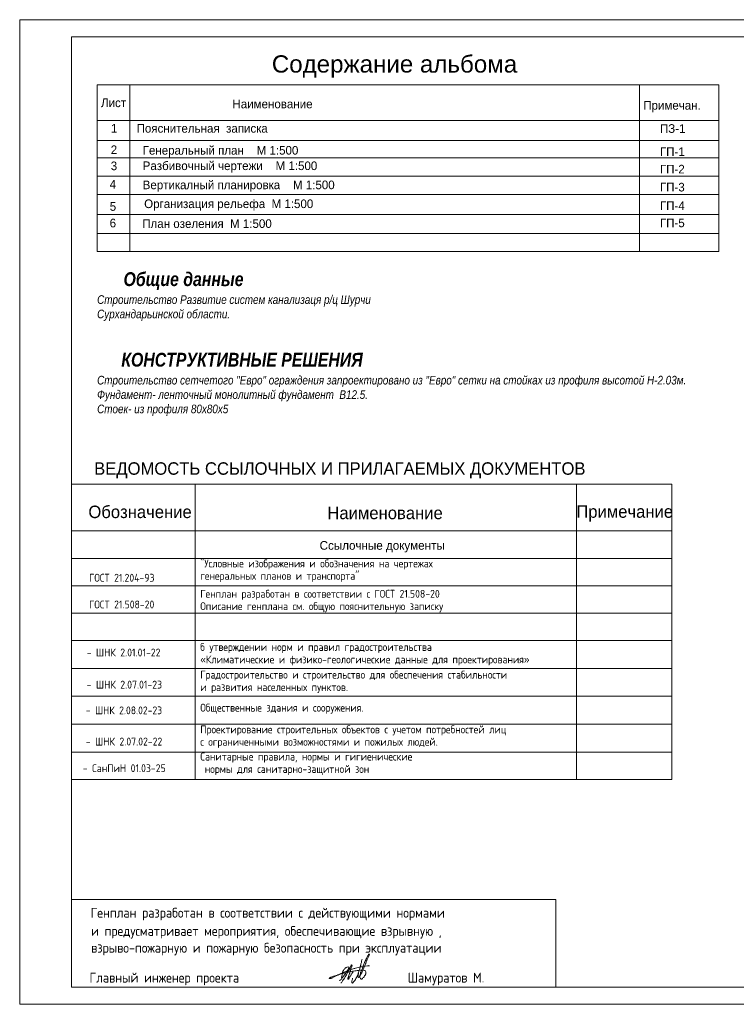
# Model space of a CAD drawing. Header units: millimetres. Extents: x 918404 to 1362154, y 4120617 to 4364104.
# Tile 646 of 649: x 1310870 to 1331627, y 4335586 to 4364104. Entities that reach past the tile are written whole.
import ezdxf

# ---------------------------------------------------------------- set-up
doc = ezdxf.new("R2010")
doc.units = ezdxf.units.MM
doc.header["$MEASUREMENT"] = 0
for name, color, linetype, lineweight in [('0_Ном._пера__170', 5, 'Continuous', 18), ('0_Ном._пера__5', 5, 'Continuous', 18), ('0_Ном._пера__7', 7, 'Continuous', 18), ('Text blocks_Ном._пера__1_Ном._пера__7', 7, 'Continuous', 18), ('text_Ном._пера__7', 7, 'Continuous', 18)]:
    doc.layers.add(name, color=color, linetype=linetype, lineweight=lineweight)
doc.layers.add('SHTAMP_Ном._пера__250', color=7, linetype='Continuous', lineweight=18, true_color=0x494949)
doc.styles.add('СГЕНЕРИР_СТИЛЬ_1', font='arial.ttf')
doc.styles.add('СГЕНЕРИР_СТИЛЬ_10', font='isocp.shx')
doc.styles.add('СГЕНЕРИР_СТИЛЬ_6', font='txt')
doc.styles.add('СГЕНЕРИР_СТИЛЬ_7', font='txt')
doc.styles.add('СГЕНЕРИР_СТИЛЬ_8', font='isocp.shx')
doc.styles.add('СГЕНЕРИР_СТИЛЬ_9', font='txt')

msp = doc.modelspace()

# ---------------------------------------------------------------- linework, layer by layer
at = {"layer": '0_Ном._пера__170', "linetype": 'Continuous'}
msp.add_line((1320869.7, 4336830.3), (1320938.6, 4336862.9), dxfattribs=at)
at = {"layer": '0_Ном._пера__5', "linetype": 'Continuous'}
for points, knots in [([(1320210.2, 4336473.9), (1320221.9, 4336473.9), (1320232.9, 4336478.8), (1320244, 4336482.7), (1320256.7, 4336487.2), (1320269.8, 4336490.4), (1320283, 4336493.5), (1320298.9, 4336497.2), (1320315, 4336500.9), (1320330.6, 4336505.8), (1320344.5, 4336510.1), (1320358.1, 4336515.3), (1320372.4, 4336518.1), (1320385.3, 4336520.5), (1320398.6, 4336520.8), (1320411.6, 4336522.7), (1320421.7, 4336524.2), (1320431.6, 4336526.6), (1320441.6, 4336528.9), (1320451.5, 4336531.2), (1320461.5, 4336533.4), (1320471.5, 4336535.6), (1320493.6, 4336540.4), (1320515.8, 4336545), (1320538.1, 4336548.5), (1320562.4, 4336552.2), (1320586.8, 4336554.6), (1320611.2, 4336557.9), (1320633.9, 4336560.9), (1320656.6, 4336564.7), (1320679.3, 4336567.7), (1320698.5, 4336570.2), (1320717.8, 4336572.2), (1320737.2, 4336572.3), (1320753.9, 4336572.4), (1320770.6, 4336571.1), (1320787.4, 4336570.8), (1320802.5, 4336570.5), (1320817.7, 4336571.1), (1320832.8, 4336570.3), (1320842.5, 4336569.7), (1320852.2, 4336568.6), (1320861.2, 4336565.1), (1320868.7, 4336562.2), (1320875.6, 4336557.8), (1320881.4, 4336552.2), (1320887.7, 4336546.1), (1320892.6, 4336538.7), (1320895.8, 4336530.5), (1320901.2, 4336517), (1320901.4, 4336502.1), (1320899.4, 4336487.6), (1320897.9, 4336476.2), (1320894.9, 4336465), (1320890.1, 4336454.6), (1320885.8, 4336444.9), (1320880, 4336436), (1320874.1, 4336427.2), (1320870, 4336421.2), (1320865.9, 4336415.2), (1320861.7, 4336409.2), (1320850.9, 4336393.4), (1320840.2, 4336377.5), (1320827.6, 4336363), (1320818.6, 4336352.6), (1320808.6, 4336343.1), (1320798.7, 4336333.6), (1320792.3, 4336327.5), (1320785.7, 4336321.3), (1320777.5, 4336318.1), (1320772, 4336316), (1320766.1, 4336315.4), (1320760.4, 4336316.6), (1320744.9, 4336319.7), (1320735.8, 4336334.4), (1320730.5, 4336349.6), (1320725.8, 4336363), (1320723.9, 4336377.2), (1320723.8, 4336391.4), (1320723.6, 4336420), (1320730.6, 4336448.1), (1320738.3, 4336475.7), (1320740.7, 4336484.5), (1320743.3, 4336493.3), (1320746, 4336502), (1320749.8, 4336513.9), (1320753.9, 4336525.6), (1320758.4, 4336537.1), (1320766.8, 4336558.4), (1320776.5, 4336579.1), (1320786.3, 4336599.7), (1320792.2, 4336612.1), (1320798.1, 4336624.4), (1320802.3, 4336637.4), (1320805.5, 4336647), (1320807.6, 4336657), (1320810.1, 4336666.8), (1320815.4, 4336687.8), (1320822.4, 4336708.3), (1320830.3, 4336728.4), (1320839.6, 4336752.2), (1320850.1, 4336775.4), (1320861.3, 4336798.3), (1320870.7, 4336817.6), (1320880.5, 4336836.7), (1320888.7, 4336856.6), (1320896.2, 4336874.9), (1320902.3, 4336893.7), (1320910.9, 4336911.5), (1320918.7, 4336927.6), (1320928.5, 4336942.7), (1320937.2, 4336958.4), (1320943.7, 4336970.1), (1320949.8, 4336982), (1320956.4, 4336993.6), (1320962.5, 4337004.4), (1320968.9, 4337015.1), (1320975.6, 4337025.6), (1320979.4, 4337031.5), (1320983.5, 4337037.4), (1320989.9, 4337040), (1321004.4, 4337045.9), (1321002.9, 4337024.1), (1320996.1, 4337004.9), (1320990.6, 4336989.5), (1320981.7, 4336975.6), (1320973.9, 4336961.1), (1320966.4, 4336947.1), (1320960, 4336932.5), (1320953.2, 4336918.1), (1320941.9, 4336894), (1320929.5, 4336870.3), (1320920.2, 4336845.3), (1320911, 4336820.6), (1320904.9, 4336794.9), (1320894.3, 4336770.8), (1320889.8, 4336760.6), (1320884.5, 4336750.7), (1320879.9, 4336740.4), (1320875.1, 4336729.8), (1320871.1, 4336718.8), (1320866.9, 4336707.9), (1320847.8, 4336658.2), (1320824, 4336610.5), (1320804.5, 4336560.9), (1320796.3, 4336540), (1320788.9, 4336518.8), (1320778.8, 4336498.7), (1320770.1, 4336481.3), (1320759.6, 4336465), (1320749.1, 4336448.7), (1320743.9, 4336440.7), (1320738.8, 4336432.6), (1320733.5, 4336424.7), (1320727.3, 4336415.5), (1320720.9, 4336406.4), (1320715.1, 4336396.9), (1320710, 4336388.8), (1320705.5, 4336380.3), (1320698.6, 4336373.7), (1320693.6, 4336369), (1320687.5, 4336365.4), (1320680.6, 4336365.2), (1320661.6, 4336364.4), (1320669.1, 4336389.9), (1320673.4, 4336412.1), (1320679.6, 4336444.1), (1320680.7, 4336476.8), (1320686.8, 4336508.7), (1320689.3, 4336522.1), (1320692.8, 4336535.3), (1320696.9, 4336548.2), (1320702.1, 4336564.1), (1320708.3, 4336579.6), (1320712.8, 4336595.7), (1320716.2, 4336608), (1320718.5, 4336620.5), (1320721.4, 4336633), (1320725.8, 4336651.6), (1320731.4, 4336669.9), (1320737, 4336688.2), (1320740.5, 4336699.5), (1320743.9, 4336710.8), (1320746.6, 4336722.3), (1320749.5, 4336734.7), (1320751.4, 4336747.3), (1320754.8, 4336759.6), (1320758.4, 4336772.7), (1320763.5, 4336785.3), (1320767.6, 4336798.2), (1320771.2, 4336809.9), (1320774, 4336821.8), (1320774.8, 4336834), (1320776.8, 4336861.2), (1320769.4, 4336893.2), (1320789.8, 4336893.2)], [0, 0, 0, 0, 1, 1, 1, 2, 2, 2, 3, 3, 3, 4, 4, 4, 5, 5, 5, 6, 6, 6, 7, 7, 7, 8, 8, 8, 9, 9, 9, 10, 10, 10, 11, 11, 11, 12, 12, 12, 13, 13, 13, 14, 14, 14, 15, 15, 15, 16, 16, 16, 17, 17, 17, 18, 18, 18, 19, 19, 19, 20, 20, 20, 21, 21, 21, 22, 22, 22, 23, 23, 23, 24, 24, 24, 25, 25, 25, 26, 26, 26, 27, 27, 27, 28, 28, 28, 29, 29, 29, 30, 30, 30, 31, 31, 31, 32, 32, 32, 33, 33, 33, 34, 34, 34, 35, 35, 35, 36, 36, 36, 37, 37, 37, 38, 38, 38, 39, 39, 39, 40, 40, 40, 41, 41, 41, 42, 42, 42, 43, 43, 43, 44, 44, 44, 45, 45, 45, 46, 46, 46, 47, 47, 47, 48, 48, 48, 49, 49, 49, 50, 50, 50, 51, 51, 51, 52, 52, 52, 53, 53, 53, 54, 54, 54, 55, 55, 55, 56, 56, 56, 57, 57, 57, 58, 58, 58, 59, 59, 59, 60, 60, 60, 61, 61, 61, 62, 62, 62, 63, 63, 63, 64, 64, 64, 65, 65, 65, 65]), ([(1320985.6, 4336704.7), (1321021.6, 4336704.7), (1320984.9, 4336705.1), (1320878.4, 4336692.6), (1320854.3, 4336689.7), (1320830.2, 4336686.6), (1320806.3, 4336682.2), (1320761.2, 4336674), (1320717.1, 4336661.2), (1320673, 4336648.7), (1320647.3, 4336641.5), (1320621.4, 4336634.3), (1320595.3, 4336628.4), (1320582.5, 4336625.5), (1320569.6, 4336622.9), (1320556.9, 4336619.8), (1320516.4, 4336610.2), (1320477.2, 4336596), (1320437.9, 4336582.2), (1320396.3, 4336567.6), (1320354.5, 4336553.1), (1320313.7, 4336536.3), (1320276.1, 4336520.7), (1320239.3, 4336503.1), (1320201.7, 4336487.3), (1320179.8, 4336478.1), (1320157.6, 4336469.5), (1320135.5, 4336460.5), (1320119.1, 4336453.8), (1320102.8, 4336447), (1320086.7, 4336439.5), (1320075.9, 4336434.4), (1320065.1, 4336429.1), (1320054.7, 4336423.2), (1320030.6, 4336409.7), (1320008, 4336393.6), (1319982.9, 4336382.1), (1319967.7, 4336375.1), (1319951.6, 4336369.9), (1319937.4, 4336361.1), (1319929, 4336355.8), (1319921.3, 4336349.3), (1319912.6, 4336344.3), (1319900.4, 4336337.4), (1319886.8, 4336333.7), (1319872.9, 4336331.9), (1319866.4, 4336331.1), (1319859.9, 4336330.6), (1319853.4, 4336329.7), (1319847.4, 4336328.9), (1319841.2, 4336327.9), (1319836.1, 4336331), (1319826, 4336337.1), (1319836.6, 4336349.5), (1319849.4, 4336355.3), (1319854.6, 4336357.6), (1319860.3, 4336358.9), (1319865.7, 4336360.7), (1319872.3, 4336362.8), (1319878.6, 4336365.7), (1319884.8, 4336368.6), (1319904.5, 4336377.8), (1319923.9, 4336387.6), (1319944.6, 4336394), (1319952.4, 4336396.5), (1319960.4, 4336398.4), (1319968.3, 4336400.7), (1319977.3, 4336403.4), (1319986.3, 4336406.5), (1319995.5, 4336408.6), (1320003, 4336410.3), (1320010.7, 4336411.2), (1320018.3, 4336412.9), (1320028.6, 4336415.2), (1320043, 4336419.9), (1320048.9, 4336419.9)], [0, 0, 0, 0, 1, 1, 1, 2, 2, 2, 3, 3, 3, 4, 4, 4, 5, 5, 5, 6, 6, 6, 7, 7, 7, 8, 8, 8, 9, 9, 9, 10, 10, 10, 11, 11, 11, 12, 12, 12, 13, 13, 13, 14, 14, 14, 15, 15, 15, 16, 16, 16, 17, 17, 17, 18, 18, 18, 19, 19, 19, 20, 20, 20, 21, 21, 21, 22, 22, 22, 23, 23, 23, 24, 24, 24, 25, 25, 25, 25]), ([(1320124.8, 4336273), (1320172.6, 4336273), (1320196.4, 4336330.1), (1320225.9, 4336374.1), (1320244.6, 4336402), (1320267.3, 4336427), (1320288.7, 4336453), (1320316.8, 4336487.2), (1320343.3, 4336522.6), (1320366.6, 4336560.3), (1320378.3, 4336579.2), (1320388.8, 4336598.8), (1320396.9, 4336619.5), (1320400.4, 4336628.5), (1320403.6, 4336637.7), (1320403.8, 4336647.3), (1320404, 4336653.2), (1320402.7, 4336659), (1320399.2, 4336663.6), (1320389.8, 4336675.8), (1320371.7, 4336670.7), (1320356.3, 4336666), (1320346, 4336662.8), (1320335.7, 4336659.3), (1320326.5, 4336653.7), (1320319.2, 4336649.2), (1320312.6, 4336643.6), (1320306.4, 4336637.7), (1320296.5, 4336628.2), (1320287.4, 4336617.9), (1320278, 4336607.9), (1320266.3, 4336595.5), (1320253.9, 4336583.7), (1320244.6, 4336569.4), (1320233.3, 4336552.3), (1320226.8, 4336532.6), (1320220.3, 4336513.1), (1320217.8, 4336505.6), (1320215.4, 4336498), (1320213.5, 4336490.3), (1320209.9, 4336475.6), (1320208.1, 4336460.5), (1320207, 4336445.4), (1320206.6, 4336439), (1320206.4, 4336432.6), (1320205.7, 4336426.2), (1320201.7, 4336389.3), (1320180.9, 4336352.1), (1320205.7, 4336352.1)], [0, 0, 0, 0, 1, 1, 1, 2, 2, 2, 3, 3, 3, 4, 4, 4, 5, 5, 5, 6, 6, 6, 7, 7, 7, 8, 8, 8, 9, 9, 9, 10, 10, 10, 11, 11, 11, 12, 12, 12, 13, 13, 13, 14, 14, 14, 15, 15, 15, 16, 16, 16, 16]), ([(1320172.1, 4336203.3), (1320185.7, 4336203.3), (1320194.6, 4336217.5), (1320202.4, 4336230.1), (1320209.6, 4336241.9), (1320216.8, 4336253.6), (1320223.9, 4336265.4), (1320233.9, 4336281.9), (1320243.8, 4336298.5), (1320253.9, 4336314.9), (1320267.1, 4336336.4), (1320280.7, 4336357.6), (1320294.2, 4336378.9), (1320307, 4336399.3), (1320319.7, 4336419.9), (1320331.9, 4336440.6), (1320339.8, 4336454), (1320347.5, 4336467.5), (1320354.5, 4336481.3), (1320363, 4336498.2), (1320370.4, 4336515.7), (1320379.1, 4336532.5), (1320388.3, 4336550.4), (1320398.9, 4336567.4), (1320408.5, 4336585), (1320419.2, 4336604.3), (1320428.7, 4336624.2), (1320438.5, 4336644), (1320443.8, 4336654.7), (1320449.1, 4336665.3), (1320455.2, 4336675.4), (1320460.1, 4336683.6), (1320465.5, 4336691.5), (1320468.9, 4336700.4), (1320472.7, 4336710.2), (1320474.5, 4336721.7), (1320484.1, 4336724.9), (1320496.7, 4336729.2), (1320498.1, 4336710.7), (1320493.9, 4336695), (1320491.9, 4336687.4), (1320488.6, 4336680.2), (1320485.6, 4336673), (1320480.5, 4336660.6), (1320476.4, 4336647.9), (1320472.4, 4336635.2), (1320465.3, 4336613.2), (1320458.1, 4336591.3), (1320452.2, 4336568.9), (1320446, 4336545.4), (1320441.2, 4336521.6), (1320433.1, 4336498.7), (1320430.3, 4336490.8), (1320427, 4336483.1), (1320424.2, 4336475.2), (1320417.2, 4336455.6), (1320412.6, 4336435.3), (1320405.6, 4336415.7), (1320402.8, 4336408.2), (1320399.7, 4336400.8), (1320397.2, 4336393.2), (1320393.3, 4336381.3), (1320390.8, 4336369.1), (1320386.2, 4336357.5), (1320384, 4336352), (1320381.3, 4336346.7), (1320379.1, 4336341.1), (1320376, 4336332.8), (1320374.4, 4336323.8), (1320378, 4336315.8), (1320385.5, 4336298.9), (1320400.5, 4336320.2), (1320411.8, 4336341.8), (1320418, 4336353.4), (1320423.3, 4336365.4), (1320430, 4336376.6), (1320437.8, 4336389.5), (1320447.3, 4336401.2), (1320455.8, 4336413.7), (1320461.8, 4336422.6), (1320467.3, 4336431.9), (1320473.1, 4336441.1), (1320480.2, 4336452.3), (1320487.9, 4336463.3), (1320494, 4336475.1), (1320505.3, 4336496.8), (1320514.2, 4336526.8), (1320529.5, 4336526.8)], [0, 0, 0, 0, 1, 1, 1, 2, 2, 2, 3, 3, 3, 4, 4, 4, 5, 5, 5, 6, 6, 6, 7, 7, 7, 8, 8, 8, 9, 9, 9, 10, 10, 10, 11, 11, 11, 12, 12, 12, 13, 13, 13, 14, 14, 14, 15, 15, 15, 16, 16, 16, 17, 17, 17, 18, 18, 18, 19, 19, 19, 20, 20, 20, 21, 21, 21, 22, 22, 22, 23, 23, 23, 24, 24, 24, 25, 25, 25, 26, 26, 26, 27, 27, 27, 28, 28, 28, 29, 29, 29, 29]), ([(1320506.5, 4336339.2), (1320525.9, 4336339.2), (1320505.8, 4336312.4), (1320495.6, 4336281.7), (1320491, 4336267.9), (1320488.5, 4336253.5), (1320487.3, 4336238.9), (1320486.8, 4336233.1), (1320486.5, 4336227.3), (1320487.3, 4336221.5), (1320488.2, 4336215.7), (1320490.4, 4336210.1), (1320494.4, 4336205.8), (1320509.6, 4336189.5), (1320527.4, 4336214.2), (1320542.8, 4336235.1), (1320553.2, 4336249.3), (1320563.7, 4336263.5), (1320573.7, 4336278), (1320587, 4336297.1), (1320599.9, 4336316.6), (1320610.2, 4336337.4), (1320617.8, 4336352.8), (1320623.8, 4336368.8), (1320631.4, 4336384.1), (1320639.6, 4336400.5), (1320649.6, 4336415.9), (1320657, 4336432.7), (1320662.5, 4336445.1), (1320666.4, 4336458), (1320669.5, 4336471.2), (1320672.2, 4336482.4), (1320674.6, 4336495.7), (1320684.2, 4336495.7)], [0, 0, 0, 0, 1, 1, 1, 2, 2, 2, 3, 3, 3, 4, 4, 4, 5, 5, 5, 6, 6, 6, 7, 7, 7, 8, 8, 8, 9, 9, 9, 10, 10, 10, 11, 11, 11, 11])]:
    msp.add_open_spline(points, degree=3, knots=knots, dxfattribs=at)
msp.add_open_spline([(1320049, 4336419.8), (1320105.7, 4336419.8), (1320153.5, 4336473.9), (1320210.2, 4336473.9)], degree=3, dxfattribs=at)
at = {"layer": '0_Ном._пера__7', "linetype": 'Continuous'}
for p, q in [((1310869.6, 4364103.5), (1310869.6, 4335585.5)), ((1351130.6, 4364103.5), (1310869.6, 4364103.5)), ((1312369.6, 4363603.5), (1312369.6, 4336085.5)), ((1350630.6, 4363603.5), (1312369.6, 4363603.5)), ((1313112.3, 4362213), (1313112.3, 4357391.8)), ((1313112.3, 4362213), (1331122.4, 4362213)), ((1314062.2, 4357391.8), (1314062.2, 4362213)), ((1328827.2, 4357391.8), (1328827.2, 4362213)), ((1331122.4, 4357391.8), (1331122.4, 4362213)), ((1313109.7, 4361185.3), (1331122.4, 4361185.3)), ((1313126.7, 4360604), (1331122.4, 4360604)), ((1313109.7, 4360100), (1331122.4, 4360100)), ((1313109.7, 4359570.2), (1331122.4, 4359570.2)), ((1313109.7, 4359040.5), (1331122.4, 4359040.5)), ((1313109.7, 4358461.1), (1331122.4, 4358461.1)), ((1313109.7, 4357908.7), (1331122.4, 4357908.7)), ((1313109.7, 4357391.8), (1331122.4, 4357391.8)), ((1312369.6, 4338625.9), (1326399.8, 4338625.9)), ((1326399.8, 4338625.9), (1326399.8, 4336085.5)), ((1312369.6, 4336085.5), (1350630.6, 4336085.5)), ((1310869.6, 4335585.5), (1351130.6, 4335585.5))]:
    msp.add_line(p, q, dxfattribs=at)
at = {"layer": 'SHTAMP_Ном._пера__250', "linetype": 'Continuous'}
for p, q in [((1312369.6, 4350646.8), (1329755.8, 4350646.8)), ((1315950.2, 4350646.8), (1315950.2, 4342094.3)), ((1327001.7, 4350646.8), (1327001.7, 4342094.3)), ((1329755.8, 4350646.8), (1329755.8, 4349296.8)), ((1312369.6, 4349296.8), (1329755.8, 4349296.8)), ((1329755.8, 4349296.8), (1329755.8, 4342094.3)), ((1312369.6, 4348502.2), (1329755.8, 4348502.2)), ((1312369.6, 4347707.7), (1329755.8, 4347707.7)), ((1312369.6, 4346913.2), (1329755.8, 4346913.2)), ((1312369.6, 4346118.7), (1329755.8, 4346118.7)), ((1312369.6, 4345306.9), (1329755.8, 4345306.9)), ((1312369.6, 4344512.4), (1329755.8, 4344512.4)), ((1312369.6, 4343700.6), (1329755.8, 4343700.6)), ((1312369.6, 4342888.8), (1329755.8, 4342888.8)), ((1312369.6, 4342094.3), (1329755.8, 4342094.3))]:
    msp.add_line(p, q, dxfattribs=at)

# ---------------------------------------------------------------- texts
at = {"layer": '0_Ном._пера__7', "linetype": 'Continuous', "insert": (1318172.2, 4362420.9), "char_height": 500, "attachment_point": 7, "style": 'СГЕНЕРИР_СТИЛЬ_1'}
msp.add_mtext('{Содержание альбома}', dxfattribs=at)
at = {"layer": 'Text blocks_Ном._пера__1_Ном._пера__7', "linetype": 'Continuous'}
for s, insert, char_height, attachment_point, style in [('{Лист}', (1313224.3, 4361821.5), 250, 1, 'СГЕНЕРИР_СТИЛЬ_7'), ('{Наименование }', (1317031.8, 4361787.8), 250, 1, 'СГЕНЕРИР_СТИЛЬ_7'), ('{Примечан.}', (1328930.6, 4361748.3), 250, 1, 'СГЕНЕРИР_СТИЛЬ_7'), ('{1      Пояснительная  записка }', (1313512.8, 4361081.7), 250, 1, 'СГЕНЕРИР_СТИЛЬ_7'), ('{ПЗ-1}', (1329413.7, 4361076.3), 250, 1, 'СГЕНЕРИР_СТИЛЬ_7'), ('{2}', (1313507, 4360461.3), 250, 1, 'СГЕНЕРИР_СТИЛЬ_7'), ('{Генеральный план    М 1:500}', (1314432.1, 4360445.7), 250, 1, 'СГЕНЕРИР_СТИЛЬ_7'), ('{ГП-1}', (1329414.3, 4360403.3), 250, 1, 'СГЕНЕРИР_СТИЛЬ_7'), ('{3}', (1313507, 4359994.7), 250, 1, 'СГЕНЕРИР_СТИЛЬ_7'), ('{Разбивочный чертежи    М 1:500}', (1314432.1, 4359997.9), 250, 1, 'СГЕНЕРИР_СТИЛЬ_7'), ('{ГП-2}', (1329414.3, 4359899.3), 250, 1, 'СГЕНЕРИР_СТИЛЬ_7'), ('{4}', (1313475.9, 4359461.8), 250, 1, 'СГЕНЕРИР_СТИЛЬ_7'), ('{Вертикалный планировка    М 1:500}', (1314432.1, 4359443.8), 250, 1, 'СГЕНЕРИР_СТИЛЬ_7'), ('{ГП-3}', (1329414.3, 4359378.6), 250, 1, 'СГЕНЕРИР_СТИЛЬ_7'), ('{5}', (1313477.6, 4358818.6), 250, 1, 'СГЕНЕРИР_СТИЛЬ_7'), ('{      Организация рельефа  М 1:500}', (1313917.9, 4358896.9), 250, 1, 'СГЕНЕРИР_СТИЛЬ_7'), ('{ГП-4}', (1329414.3, 4358839.9), 250, 1, 'СГЕНЕРИР_СТИЛЬ_7'), ('{6}', (1313475.9, 4358339.2), 250, 1, 'СГЕНЕРИР_СТИЛЬ_7'), ('{План озеления  М 1:500}', (1314419.9, 4358322), 250, 1, 'СГЕНЕРИР_СТИЛЬ_7'), ('{ГП-5}', (1329414.3, 4358343.4), 250, 1, 'СГЕНЕРИР_СТИЛЬ_7'), ('{ВЕДОМОСТЬ ССЫЛОЧНЫХ И ПРИЛАГАЕМЫХ ДОКУМЕНТОВ}', (1320142.1, 4351283.9), 360, 2, 'СГЕНЕРИР_СТИЛЬ_9'), ('{Обозначение}', (1312859.6, 4350028.7), 360, 1, 'СГЕНЕРИР_СТИЛЬ_9'), ('{Наименование}', (1321453, 4349996.8), 360, 2, 'СГЕНЕРИР_СТИЛЬ_9'), ('{Примечание}', (1328393.4, 4350037.3), 360, 2, 'СГЕНЕРИР_СТИЛЬ_9'), ('{Ссылочные документы}', (1321369.6, 4349003.3), 252, 2, 'СГЕНЕРИР_СТИЛЬ_9')]:
    msp.add_mtext(s, dxfattribs=dict(at, insert=insert, char_height=char_height, attachment_point=attachment_point, style=style))
at = {"layer": 'Text blocks_Ном._пера__1_Ном._пера__7', "linetype": 'Continuous', "insert": (1313112.3, 4356788.6), "char_height": 400, "width": 18709.361, "attachment_point": 1, "style": 'СГЕНЕРИР_СТИЛЬ_6'}
msp.add_mtext('\\A1;{\\fArial Narrow Кириллический|b1|i1|c0|p34;      Общие данные\\P\\fArial Narrow Кириллический|b0|i1|c0|p34;\\H0.625000x;Строительство Развитие систем канализаця р/ц Шурчи\\PСурхандарьинской области.\\P\\P                                                                   ^I         \\P    \\fArial Narrow Кириллический|b1|i1|c0|p34;\\H1.600000x;   КОНСТРУКТИВНЫЕ РЕШЕНИЯ\\fArial Narrow Кириллический|b0|i1|c0|p34;\\H0.625000x;^I\\PСтроительство сетчетого "Евро" ограждения запроектировано из "Евро" сетки на стойках из профиля высотой Н-2.03м.\\PФундамент- ленточный монолитный фундамент  В12.5.\\PСтоек- из профиля 80х80х5 \\P\\P}', dxfattribs=at)
at = {"layer": 'text_Ном._пера__7', "linetype": 'Continuous', "char_height": 227.812, "attachment_point": 7, "line_spacing_factor": 0.945656, "style": 'СГЕНЕРИР_СТИЛЬ_10'}
for s, insert in [('{"Условные изображения и обозначения на чертежах \\Pгенеральных планов и транспорта"}', (1316100.4, 4347819.1)), ('{Генплан разработан в соответствии с ГОСТ 21.508-20\\PОписание генплана см. общую пояснительную записку}', (1316100.4, 4346940.5)), ('{б утверждении норм и правил градостроительства \\P«Климатические и физико-геологические данные для проектирования»}', (1316100.4, 4345399.6)), ('{Градостроительство и строительство для обеспечения стабильности \\Pи развития населенных пунктов.}', (1316100.4, 4344597.8)), ('{Проектирование строительных объектов с учетом потребностей лиц \\Pс ограниченными возможностями и пожилых людей.}', (1316100.4, 4343013.3)), ('{Санитарные правила, нормы и гигиенические\\P нормы для санитарно-защитной зон}', (1316100.4, 4342224.9))]:
    msp.add_mtext(s, dxfattribs=dict(at, insert=insert))
at = {"layer": 'text_Ном._пера__7', "linetype": 'Continuous', "char_height": 227.812, "width": 2798.637, "attachment_point": 7, "line_spacing_factor": 0.528536, "style": 'СГЕНЕРИР_СТИЛЬ_10'}
for s, insert in [('{                                                 \\PГОСТ 21.204-93 }', (1312879.4, 4347826.5)), ('{                                                 \\PГОСТ 21.508-20}', (1312879.4, 4347052.5))]:
    msp.add_mtext(s, dxfattribs=dict(at, insert=insert))
at = {"layer": 'text_Ном._пера__7', "linetype": 'Continuous', "attachment_point": 7}
for s, insert, char_height, style in [('{- ШНК 2.01.01-22}', (1312808.8, 4345659.9), 227.812, 'СГЕНЕРИР_СТИЛЬ_10'), ('{- ШНК 2.07.01-23}', (1312808.8, 4344729.6), 227.812, 'СГЕНЕРИР_СТИЛЬ_10'), ('{- \\H0.990756x;ШНК 2.08.02-23}', (1312782.1, 4343986.2), 227.812, 'СГЕНЕРИР_СТИЛЬ_10'), ('{Общественные здания и сооружения.}', (1316100.4, 4344000.8), 227.812, 'СГЕНЕРИР_СТИЛЬ_10'), ('{- \\H1.009330x;ШНК 2.07.02-22}', (1312786.7, 4343080.6), 225.707, 'СГЕНЕРИР_СТИЛЬ_10'), ('{- СанПиН 01.03-25}', (1312697.3, 4342309.6), 227.812, 'СГЕНЕРИР_СТИЛЬ_10'), ('{Генплан разработан в соответствии с действующими нормами }', (1312925.5, 4338017.2), 284.766, 'СГЕНЕРИР_СТИЛЬ_8'), ('{и предусматривает мероприятия, обеспечивающие взрывную ,  }', (1312935.2, 4337490.7), 284.766, 'СГЕНЕРИР_СТИЛЬ_8'), ('{взрыво-пожарную и пожарную безопасность при эксплуатации }', (1312938.6, 4337001.9), 284.766, 'СГЕНЕРИР_СТИЛЬ_8'), ('{Главный инженер проекта                              Шамуратов М.}', (1312891.6, 4336137.7), 284.766, 'СГЕНЕРИР_СТИЛЬ_8')]:
    msp.add_mtext(s, dxfattribs=dict(at, insert=insert, char_height=char_height, style=style))

doc.saveas('drawing.dxf')
